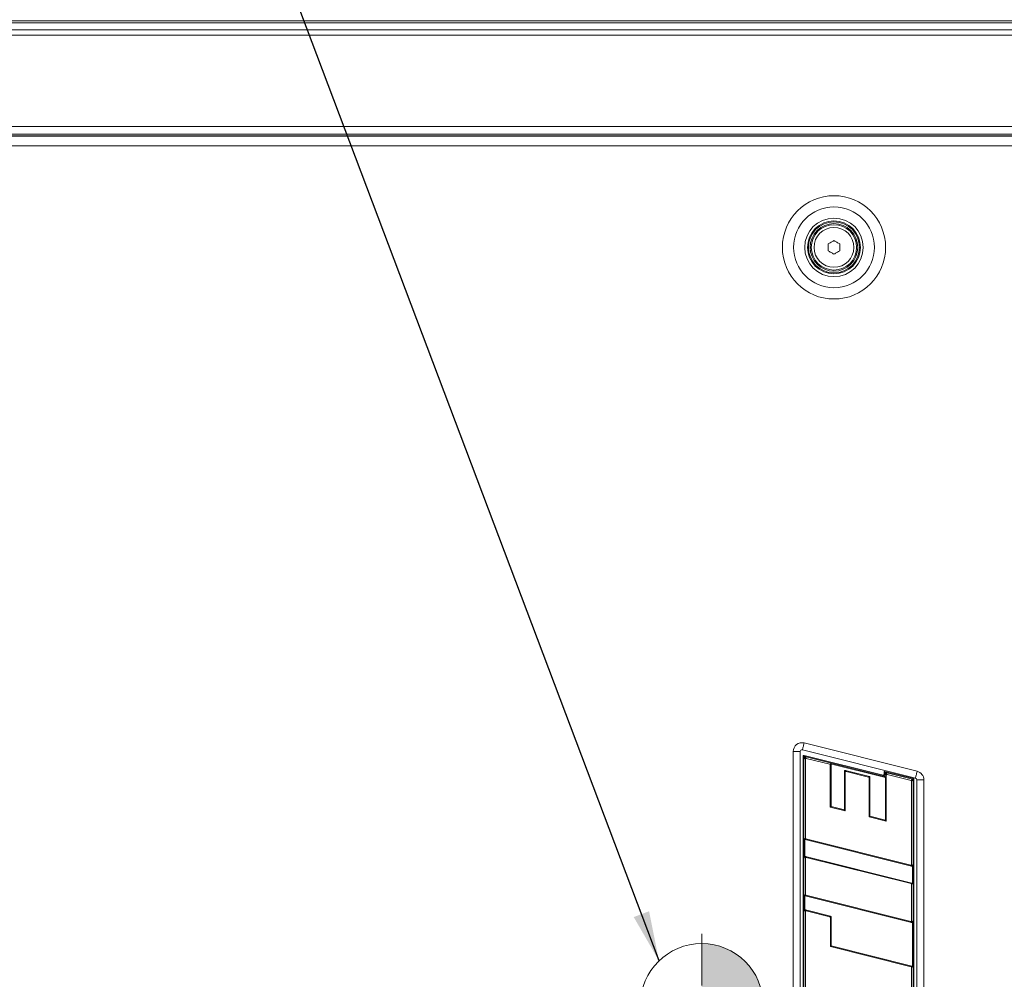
# Model space of a CAD drawing. Header units: millimetres. Extents: x 0 to 1118, y 0 to 864.
# Tile 500 of 512: x 831 to 896, y 621 to 685. Entities that reach past the tile are written whole.
import ezdxf

# ---------------------------------------------------------------- set-up
doc = ezdxf.new("R2010")
doc.units = ezdxf.units.MM
doc.dimstyles.new('SLDDIMSTYLE5', dxfattribs={"dimtxt": 0.18, "dimasz": 3.302, "dimexe": 0, "dimexo": 0.0625, "dimgap": 0, "dimtad": 0, "dimtih": 1, "dimtoh": 1, "dimdec": 0, "dimrnd": 1e-09, "dimzin": 0, "dimdsep": 46, "dimtxsty": 'Standard', "dimsah": 1, "dimcen": 0.09, "dimadec": 0, "dimazin": 0, "dimtfac": 3.302, "dimtdec": 0, "dimtofl": 0, "dimtmove": 0, "dimatfit": 3, "dimfxl": 1, "dimfrac": 2, "dimtolj": 1, "dimtzin": 0, "dimarcsym": 0})

# ---------------------------------------------------------------- blocks, each defined once
blk = doc.blocks.new('SW_CENTERMARKSYMBOL_3')
at = {"color": 0, "linetype": 'Continuous', "lineweight": 0}
for p, q in [((0, 1.27), (0, 4.693)), ((-1.27, 0), (-4.693, 0)), ((0, 0), (-0.635, 0)), ((0, 0), (0, 0.635)), ((0, 0), (0, -0.635)), ((0, 0), (0.635, 0)), ((1.27, 0), (4.693, 0)), ((0, -1.27), (0, -4.693))]:
    blk.add_line(p, q, dxfattribs=at)
blk = doc.blocks.new('SW_DOWELSYMBOL_1')
at = {"linetype": 'Continuous', "lineweight": 0}
h = blk.add_hatch(color=0, dxfattribs=at)
edge = h.paths.add_edge_path(flags=0)
edge.add_arc((0, 0), 4.058, 0, 90)
edge.add_line((0, 4.058), (0, 0))
edge.add_line((0, 0), (4.058, 0))
h = blk.add_hatch(color=0, dxfattribs=at)
edge = h.paths.add_edge_path(flags=0)
edge.add_arc((0, 0), 4.058, 180, 270)
edge.add_line((0, -4.058), (0, 0))
edge.add_line((0, 0), (-4.058, 0))
at = {"color": 0, "linetype": 'Continuous', "lineweight": 0}
blk.add_circle((0, 0), 4.058, dxfattribs=at)

msp = doc.modelspace()

# ---------------------------------------------------------------- linework, layer by layer
at = {"color": 7, "linetype": 'Continuous', "lineweight": 15}
for p, q in [((800.8223, 684.6589), (987.4973, 684.6589)), ((987.4973, 677.1589), (800.8223, 677.1589)), ((987.319, 677.0214), (801.0007, 677.0214)), ((884.3973, 669.4352), (884.3973, 669.8827)), ((885.1723, 669.8827), (885.1723, 669.4352)), ((882.5462, 636.2968), (882.5462, 591.9547)), ((890.1789, 634.5435), (882.7016, 636.418)), ((882.7452, 618.8081), (882.7452, 635.984)), ((882.7952, 618.8051), (882.7952, 635.9246)), ((882.8073, 636.0325), (888.0332, 634.7222)), ((882.8528, 635.9696), (888.1454, 634.6426)), ((882.8962, 635.7951), (882.8962, 630.5676)), ((884.5058, 635.451), (882.9538, 635.8401)), ((884.5409, 632.621), (884.5409, 635.406)), ((884.5563, 635.4904), (888.1959, 634.5778)), ((884.5914, 632.6604), (884.5914, 635.4454)), ((885.4795, 634.9979), (885.4795, 632.4394)), ((885.53, 634.9332), (885.53, 632.3748)), ((887.1282, 634.6442), (885.5371, 635.0429)), ((887.0777, 634.6048), (885.5876, 634.9781)), ((887.1633, 632.0141), (887.1633, 634.5993)), ((888.0954, 634.7707), (888.0954, 634.9255)), ((888.1454, 634.6426), (888.1454, 634.8661)), ((888.1959, 634.5778), (888.1454, 634.6426)), ((888.1575, 634.974), (890.0367, 634.5029)), ((888.203, 634.911), (889.9894, 634.4632)), ((888.2464, 634.7366), (888.2464, 631.6864)), ((889.8884, 634.3844), (888.304, 634.7816)), ((887.1128, 631.9748), (887.1128, 634.5599)), ((888.1959, 634.5778), (888.1959, 631.7514)), ((889.9235, 628.8294), (889.9235, 634.3394)), ((890.0245, 634.4182), (890.0245, 615.4897)), ((890.0745, 634.4544), (890.0745, 615.4944)), ((890.2735, 591.3033), (890.2735, 634.4223)), ((884.5914, 632.6604), (884.5409, 632.621)), ((885.4795, 632.4394), (884.5914, 632.6604)), ((885.53, 632.3748), (884.5409, 632.621)), ((885.4795, 632.4394), (885.53, 632.3748)), ((887.1633, 632.0141), (887.1128, 631.9748)), ((888.1959, 631.7514), (887.1633, 632.0141)), ((888.2464, 631.6864), (887.1128, 631.9748)), ((888.1959, 631.7514), (888.2464, 631.6864)), ((882.8457, 629.3131), (882.8457, 630.5282)), ((882.8808, 630.4833), (889.9164, 628.7197)), ((882.9313, 630.5227), (889.8659, 628.7845)), ((882.8962, 629.2484), (882.8962, 626.8389)), ((889.9389, 627.5938), (882.9033, 629.3581)), ((889.8884, 627.5544), (882.9538, 629.2933)), ((889.974, 628.7647), (889.974, 627.5488)), ((889.9235, 625.1019), (889.9235, 627.5094)), ((882.8457, 625.7681), (882.8457, 626.7995)), ((882.9313, 626.7939), (889.8659, 625.0569)), ((882.8808, 626.7545), (889.9164, 624.9922)), ((882.8962, 625.7034), (882.8962, 619.6276)), ((884.5632, 625.398), (882.9033, 625.8131)), ((884.5127, 625.3586), (882.9538, 625.7484)), ((884.5478, 623.3967), (884.5478, 625.3136)), ((884.5984, 623.4361), (884.5984, 625.353)), ((889.974, 625.0372), (889.974, 622.0534)), ((884.5984, 623.4361), (884.5478, 623.3967)), ((889.8884, 622.0589), (884.5478, 623.3967)), ((889.9389, 622.0983), (884.5984, 623.4361)), ((889.9235, 619.6066), (889.9235, 622.014))]:
    msp.add_line(p, q, dxfattribs=at)
at = {"color": 9, "linetype": 'Continuous', "lineweight": 0}
for p, q in [((987.4973, 684.5125), (800.8223, 684.5125)), ((800.8223, 684.0554), (987.4973, 684.0554)), ((987.4973, 683.7018), (800.8223, 683.7018)), ((800.8223, 677.6589), (987.4973, 677.6589)), ((987.4973, 677.0339), (800.8223, 677.0339)), ((987.319, 676.3714), (801.0007, 676.3714)), ((882.813, 636.8625), (890.2903, 634.988)), ((882.0879, 591.9874), (882.0879, 636.2968)), ((882.5462, 636.2968), (882.0879, 636.2968)), ((882.8962, 635.7951), (882.7952, 635.9246)), ((882.8528, 635.9696), (882.9538, 635.8401)), ((884.5058, 635.451), (884.5563, 635.4904)), ((884.5914, 635.4454), (884.5409, 635.406)), ((885.53, 634.9332), (885.4795, 634.9979)), ((885.5371, 635.0429), (885.5876, 634.9781)), ((887.0777, 634.6048), (887.1282, 634.6442)), ((887.1633, 634.5993), (887.1128, 634.5599)), ((888.2464, 634.7366), (888.1454, 634.8661)), ((888.203, 634.911), (888.304, 634.7816)), ((889.8884, 634.3844), (889.9894, 634.4632)), ((890.0245, 634.4182), (889.9235, 634.3394)), ((890.2735, 634.4223), (890.7317, 634.4223)), ((890.7317, 634.4223), (890.7317, 591.3043)), ((882.8457, 630.5282), (882.8962, 630.5676)), ((882.9313, 630.5227), (882.8808, 630.4833)), ((882.8962, 629.2484), (882.8457, 629.3131)), ((882.9033, 629.3581), (882.9538, 629.2933)), ((889.9164, 628.7197), (889.8659, 628.7845)), ((889.9235, 628.8294), (889.974, 628.7647)), ((889.8884, 627.5544), (889.9389, 627.5938)), ((889.974, 627.5488), (889.9235, 627.5094)), ((882.8457, 626.7995), (882.8962, 626.8389)), ((882.9313, 626.7939), (882.8808, 626.7545)), ((882.8962, 625.7034), (882.8457, 625.7681)), ((882.9033, 625.8131), (882.9538, 625.7484)), ((884.5127, 625.3586), (884.5632, 625.398)), ((884.5984, 625.353), (884.5478, 625.3136)), ((889.9164, 624.9922), (889.8659, 625.0569)), ((889.9235, 625.1019), (889.974, 625.0372)), ((889.8884, 622.0589), (889.9389, 622.0983)), ((889.974, 622.0534), (889.9235, 622.014))]:
    msp.add_line(p, q, dxfattribs=at)
at = {"color": 7, "linetype": 'Continuous', "lineweight": 15, "flags": 128}
for points in [[(884.3973, 669.8827), (884.4457, 669.9106), (884.4942, 669.9386), (884.5426, 669.9665), (884.5911, 669.9945), (884.6395, 670.0225), (884.688, 670.0505), (884.7364, 670.0784), (884.7848, 670.1064)], [(884.7848, 670.1064), (884.8332, 670.0784), (884.8817, 670.0505), (884.9301, 670.0225), (884.9786, 669.9945), (885.027, 669.9665), (885.0755, 669.9386), (885.1239, 669.9106), (885.1723, 669.8827)], [(884.7848, 669.2115), (884.7364, 669.2394), (884.688, 669.2674), (884.6395, 669.2954), (884.5911, 669.3233), (884.5426, 669.3513), (884.4942, 669.3793), (884.4457, 669.4073), (884.3973, 669.4352)], [(885.1723, 669.4352), (885.1239, 669.4073), (885.0755, 669.3793), (885.027, 669.3513), (884.9786, 669.3233), (884.9301, 669.2954), (884.8817, 669.2674), (884.8332, 669.2394), (884.7848, 669.2115)]]:
    msp.add_lwpolyline(points, dxfattribs=at)
at = {"color": 9, "linetype": 'Continuous', "lineweight": 0, "flags": 128}
for points in [[(882.7016, 636.418), (882.7098, 636.4507), (882.7201, 636.492), (882.7324, 636.5411), (882.7464, 636.5969), (882.7618, 636.6583), (882.7783, 636.7239), (882.7954, 636.7925), (882.813, 636.8625)], [(890.1789, 634.5435), (890.1871, 634.5762), (890.1974, 634.6175), (890.2097, 634.6666), (890.2237, 634.7224), (890.2391, 634.7837), (890.2556, 634.8494), (890.2728, 634.918), (890.2903, 634.988)]]:
    msp.add_lwpolyline(points, dxfattribs=at)
at = {"color": 9, "linetype": 'Continuous', "lineweight": 0}
for radius in [3.4165, 2.677, 1.9375, 1.3179]:
    msp.add_circle((884.7848, 669.6589), radius, dxfattribs=at)
at = {"color": 7, "linetype": 'Continuous', "lineweight": 15}
for radius in [1.75, 1.6875, 1.575, 1.5]:
    msp.add_circle((884.7848, 669.6589), radius, dxfattribs=at)
at = {"color": 7, "linetype": 'Continuous', "lineweight": 0}
msp.add_circle((876.0348, 619.5339), 4.0584, dxfattribs=at)
at = {"color": 9, "linetype": 'Continuous', "lineweight": 0}
for centre, start, end in [((882.6712, 636.2968), 75.926276, 180), ((890.1485, 634.4223), 0, 75.926276)]:
    msp.add_arc(centre, 0.5833, start, end, dxfattribs=at)
at = {"color": 7, "linetype": 'Continuous', "lineweight": 15}
for centre, radius, start, end in [((882.6712, 636.2968), 0.125, 75.926276, 180), ((882.7952, 635.984), 0.05, 75.924601, 180), ((888.0454, 634.7707), 0.05, 255.924601, 0), ((888.1454, 634.9255), 0.05, 75.926276, 180), ((890.0245, 634.4544), 0.05, 360, 75.926276), ((890.1485, 634.4223), 0.125, 0, 75.926276)]:
    msp.add_arc(centre, radius, start, end, dxfattribs=at)
for centre, major_axis, ratio, start_param, end_param in [((882.8491, 635.9149), (-0.0368, 0.0472), 0.8358367, 5.4633898, 7.1029808), ((882.9501, 635.7854), (-0.0368, 0.0472), 0.8358367, 5.4633898, 7.1029808), ((884.4869, 635.4001), (-0.0443, -0.0346), 0.8899501, 2.5346601, 3.7485252), ((884.5375, 635.4395), (-0.0443, -0.0346), 0.8899501, 2.5346601, 3.7485252), ((885.5334, 634.9882), (0.0368, -0.0472), 0.8358664, 2.321874, 3.9613113), ((885.5839, 634.9235), (0.0368, -0.0472), 0.8358664, 2.321874, 3.9613113), ((887.0589, 634.5539), (-0.0443, -0.0346), 0.8899368, 2.5345783, 3.748607), ((887.1094, 634.5934), (-0.0443, -0.0346), 0.8899368, 2.5345783, 3.748607), ((888.1993, 634.8564), (-0.0368, 0.0472), 0.8358414, 5.463402, 7.1029686), ((888.3003, 634.7269), (-0.0368, 0.0472), 0.8358414, 5.463402, 7.1029686), ((889.8696, 634.3335), (0.0443, 0.0346), 0.889948, 5.6762398, 6.8901308), ((889.9706, 634.4123), (0.0443, 0.0346), 0.889948, 5.6762398, 6.8901308), ((882.8996, 630.5341), (0.0443, 0.0346), 0.8899453, 2.5346302, 3.7485551), ((882.9501, 630.5735), (0.0443, 0.0346), 0.8899453, 2.5346302, 3.7485551), ((882.8996, 629.3034), (0.0368, -0.0472), 0.8358311, 2.3217827, 3.9614027), ((882.9501, 629.2387), (0.0368, -0.0472), 0.8358311, 2.3217827, 3.9614027), ((889.8696, 628.8391), (-0.0368, 0.0472), 0.8358476, 2.3218253, 3.96136), ((889.9201, 628.7744), (-0.0368, 0.0472), 0.8358476, 2.3218253, 3.96136), ((889.8696, 627.5035), (-0.0443, -0.0346), 0.8899526, 2.5346756, 3.7485097), ((889.9201, 627.5429), (-0.0443, -0.0346), 0.8899526, 2.5346756, 3.7485097), ((882.8996, 626.8054), (0.0443, 0.0346), 0.8899333, 2.5345566, 3.7486287), ((882.9501, 626.8448), (0.0443, 0.0346), 0.8899333, 2.5345566, 3.7486287), ((882.8996, 625.7584), (0.0368, -0.0471), 0.8359407, 2.3220665, 3.9611188), ((882.9501, 625.6937), (0.0368, -0.0471), 0.8359407, 2.3220665, 3.9611188), ((884.4939, 625.3077), (-0.0443, -0.0346), 0.8899036, 2.5343734, 3.7488119), ((884.5444, 625.3471), (-0.0443, -0.0346), 0.8899036, 2.5343734, 3.7488119), ((889.8696, 625.1116), (-0.0368, 0.0472), 0.8358743, 2.3218944, 3.9612909), ((889.9201, 625.0469), (-0.0368, 0.0472), 0.8358743, 2.3218944, 3.9612909), ((889.8696, 622.008), (-0.0443, -0.0346), 0.8899346, 2.5345648, 3.7486205), ((889.9201, 622.0475), (-0.0443, -0.0346), 0.8899346, 2.5345648, 3.7486205)]:
    msp.add_ellipse(centre, major_axis=major_axis, ratio=ratio, start_param=start_param, end_param=end_param, dxfattribs=at)

# ---------------------------------------------------------------- block references
at = {"color": 7, "linetype": 'Continuous', "lineweight": 0}
for name in ['SW_CENTERMARKSYMBOL_3', 'SW_DOWELSYMBOL_1']:
    msp.add_blockref(name, (876.0348, 619.5339), dxfattribs=at)

# ---------------------------------------------------------------- leaders
msp.add_leader([(873.2081, 622.446), (838.5508, 714.2088), (832.2008, 714.2088)], dimstyle='SLDDIMSTYLE5', dxfattribs=at)

doc.saveas('drawing.dxf')
